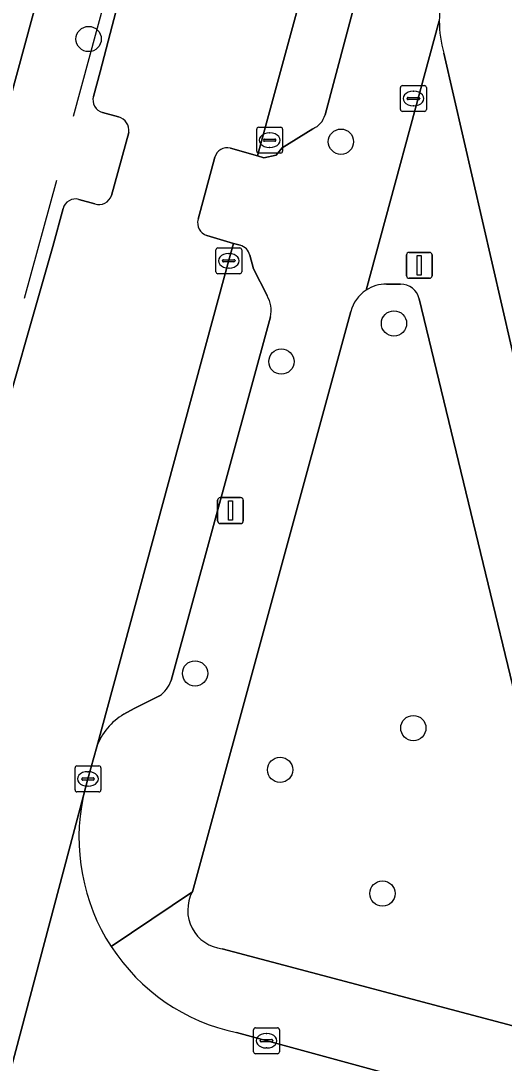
# Model space of a CAD drawing. Extents: x 158031 to 159244, y 380104 to 381214.
# Drawn here: x 158782.47 to 158801.17, y 380863.09 to 380903.38 of the extents above; entities that cross this region are included whole.
import ezdxf

# ---------------------------------------------------------------- set-up
doc = ezdxf.new("R2010")
doc.units = 0
for name, color, linetype in [('IMGEO_Boom', 7, 'Continuous'), ('IMGEO_Brandkraan', 7, 'Continuous'), ('IMGEO_Erf', 7, 'Continuous'), ('IMGEO_Groenvoorziening', 7, 'Continuous'), ('IMGEO_Hek', 7, 'Continuous'), ('IMGEO_Kolk', 7, 'Continuous'), ('IMGEO_Lichtmast', 7, 'Continuous'), ('IMGEO_Parkeervlak_open', 7, 'Continuous'), ('IMGEO_Rijbaan_lokaal_gesloten', 7, 'Continuous'), ('IMGEO_Rijbaan_lokaal_open', 7, 'Continuous'), ('IMGEO_Voetpad_open', 7, 'Continuous')]:
    doc.layers.add(name, color=color, linetype=linetype)

msp = doc.modelspace()

# ---------------------------------------------------------------- linework, layer by layer
at = {"layer": 'IMGEO_Boom'}
for centre in [(158785.091, 380902.677), (158794.855, 380898.708), (158796.907, 380891.684), (158792.55, 380890.209), (158789.209, 380878.158), (158797.657, 380876.045), (158792.5, 380874.431), (158796.462, 380869.65)]:
    msp.add_circle(centre, 0.489, dxfattribs=at)
at = {"layer": 'IMGEO_Brandkraan'}
for p, q in [((158797.159, 380899.951), (158797.159, 380900.803)), ((158797.234, 380900.877), (158798.086, 380900.877)), ((158797.647, 380900.657), (158797.672, 380900.657)), ((158798.16, 380900.803), (158798.16, 380899.951)), ((158797.418, 380900.371), (158797.418, 380900.383)), ((158797.856, 380900.334), (158797.458, 380900.334)), ((158797.461, 380900.42), (158797.859, 380900.42)), ((158797.902, 380900.383), (158797.902, 380900.371)), ((158798.086, 380899.877), (158797.234, 380899.877)), ((158797.67, 380900.097), (158797.645, 380900.097))]:
    msp.add_line(p, q, dxfattribs=at)
for points in [[(158797.159, 380899.951), (158797.159, 380900.803)], [(158797.234, 380900.877), (158798.086, 380900.877)], [(158798.16, 380900.803), (158798.16, 380899.951)], [(158798.086, 380899.877), (158797.234, 380899.877)]]:
    msp.add_lwpolyline(points, dxfattribs=at)
for centre, radius, start, end in [((158797.236, 380900.801), 0.0765, 91.552, 178.448), ((158797.236, 380900.801), 0.0765, 91.552, 178.448), ((158798.084, 380900.801), 0.0765, 1.552, 88.448), ((158798.084, 380900.801), 0.0765, 1.552, 88.448), ((158797.458, 380900.38), 0.0403, 85.8775, 175.7526), ((158797.455, 380900.37), 0.0366, 178.938, 274.7102), ((158797.859, 380900.377), 0.043, 264.8664, 352.4533), ((158797.863, 380900.382), 0.0386, 1.7309, 96.639), ((158797.236, 380899.953), 0.0765, 181.552, 268.448), ((158797.236, 380899.953), 0.0765, 181.552, 268.448), ((158798.084, 380899.953), 0.0765, 271.552, 358.448), ((158798.084, 380899.953), 0.0765, 271.552, 358.448)]:
    msp.add_arc(centre, radius, start, end, dxfattribs=at)
for centre, major_axis, ratio, start_param, end_param in [((158797.646, 380900.377), (-0.387, 0.002), 0.722429, 4.712389, 7.853982), ((158797.671, 380900.377), (-0.39, 0.002), 0.717154, 1.570796, 4.712389)]:
    msp.add_ellipse(centre, major_axis=major_axis, ratio=ratio, start_param=start_param, end_param=end_param, dxfattribs=at)
at = {"layer": 'IMGEO_Erf'}
msp.add_lwpolyline([(158798.832, 380902.125), (158803.33, 380882.653)], dxfattribs=at)
for centre, radius, start, end in [((158803.35, 380903.371), 4.688, 164.3863, 179.904), ((158803.294, 380903.368), 4.632, 179.8697, 195.5709)]:
    msp.add_arc(centre, radius, start, end, dxfattribs=at)
at = {"layer": 'IMGEO_Groenvoorziening'}
for points in [[(158797.157, 380893.204), (158796.62, 380893.205)], [(158804.159, 380866.693), (158797.886, 380892.63)], [(158795.234, 380892.148), (158789.104, 380869.712)], [(158790.263, 380867.516), (158802.136, 380864.374)]]:
    msp.add_lwpolyline(points, dxfattribs=at)
for centre, radius, start, end in [((158796.614, 380891.774), 1.43, 123.483, 164.8212), ((158796.62, 380891.764), 1.441, 89.9948, 123.4698), ((158797.156, 380892.453), 0.751, 13.6058, 89.9618), ((158790.42, 380869.003), 1.495, 151.6877, 263.9605)]:
    msp.add_arc(centre, radius, start, end, dxfattribs=at)
at = {"layer": 'IMGEO_Hek'}
for points in [[(158786.316, 380906.381), (158784.498, 380899.686)], [(158783.847, 380897.205), (158782.594, 380892.653)]]:
    msp.add_lwpolyline(points, dxfattribs=at)
at = {"layer": 'IMGEO_Kolk'}
for p, q in [((158791.596, 380898.341), (158791.596, 380899.193)), ((158791.671, 380899.267), (158792.523, 380899.267)), ((158792.084, 380899.047), (158792.109, 380899.047)), ((158792.597, 380899.193), (158792.597, 380898.341)), ((158791.855, 380898.761), (158791.855, 380898.773)), ((158792.293, 380898.724), (158791.895, 380898.724)), ((158791.898, 380898.81), (158792.296, 380898.81)), ((158792.339, 380898.773), (158792.339, 380898.761)), ((158792.523, 380898.267), (158791.671, 380898.267)), ((158792.107, 380898.487), (158792.082, 380898.487)), ((158790.089, 380894.605), (158790.941, 380894.605)), ((158790.014, 380893.679), (158790.014, 380894.531)), ((158790.502, 380894.385), (158790.527, 380894.385)), ((158791.015, 380894.531), (158791.015, 380893.679)), ((158790.273, 380894.099), (158790.273, 380894.111)), ((158790.711, 380894.062), (158790.313, 380894.062)), ((158790.316, 380894.148), (158790.714, 380894.148)), ((158790.525, 380893.825), (158790.5, 380893.825)), ((158790.757, 380894.111), (158790.757, 380894.099)), ((158790.941, 380893.605), (158790.089, 380893.605)), ((158784.565, 380873.653), (158784.565, 380874.505)), ((158784.64, 380874.579), (158785.492, 380874.579)), ((158785.566, 380874.505), (158785.566, 380873.653)), ((158784.824, 380874.073), (158784.824, 380874.085)), ((158785.262, 380874.036), (158784.864, 380874.036)), ((158784.867, 380874.122), (158785.265, 380874.122)), ((158785.053, 380874.359), (158785.078, 380874.359)), ((158785.308, 380874.085), (158785.308, 380874.073)), ((158785.076, 380873.799), (158785.051, 380873.799)), ((158785.492, 380873.579), (158784.64, 380873.579)), ((158791.473, 380863.534), (158791.473, 380864.386)), ((158791.548, 380864.46), (158792.4, 380864.46)), ((158792.474, 380864.386), (158792.474, 380863.534)), ((158791.732, 380863.954), (158791.732, 380863.966)), ((158791.775, 380864.003), (158792.173, 380864.003)), ((158791.961, 380864.24), (158791.986, 380864.24)), ((158792.216, 380863.966), (158792.216, 380863.954)), ((158792.17, 380863.917), (158791.772, 380863.917)), ((158791.984, 380863.68), (158791.959, 380863.68)), ((158792.4, 380863.46), (158791.548, 380863.46))]:
    msp.add_line(p, q, dxfattribs=at)
for points in [[(158791.596, 380898.341), (158791.596, 380899.193)], [(158791.671, 380899.267), (158792.523, 380899.267)], [(158792.597, 380899.193), (158792.597, 380898.341)], [(158792.523, 380898.267), (158791.671, 380898.267)], [(158790.089, 380894.605), (158790.941, 380894.605)], [(158790.014, 380893.679), (158790.014, 380894.531)], [(158791.015, 380894.531), (158791.015, 380893.679)], [(158790.941, 380893.605), (158790.089, 380893.605)], [(158784.565, 380873.653), (158784.565, 380874.505)], [(158784.64, 380874.579), (158785.492, 380874.579)], [(158785.566, 380874.505), (158785.566, 380873.653)], [(158785.492, 380873.579), (158784.64, 380873.579)], [(158791.473, 380863.534), (158791.473, 380864.386)], [(158791.548, 380864.46), (158792.4, 380864.46)], [(158792.474, 380864.386), (158792.474, 380863.534)], [(158792.4, 380863.46), (158791.548, 380863.46)]]:
    msp.add_lwpolyline(points, dxfattribs=at)
for centre, radius, start, end in [((158791.673, 380899.191), 0.0765, 91.552, 178.448), ((158791.673, 380899.191), 0.0765, 91.552, 178.448), ((158792.521, 380899.191), 0.0765, 1.552, 88.448), ((158792.521, 380899.191), 0.0765, 1.552, 88.448), ((158791.895, 380898.77), 0.0403, 85.8775, 175.7526), ((158791.892, 380898.76), 0.0366, 178.938, 274.7102), ((158792.296, 380898.767), 0.043, 264.8664, 352.4533), ((158792.3, 380898.772), 0.0386, 1.7309, 96.639), ((158791.673, 380898.343), 0.0765, 181.552, 268.448), ((158791.673, 380898.343), 0.0765, 181.552, 268.448), ((158792.521, 380898.343), 0.0765, 271.552, 358.448), ((158792.521, 380898.343), 0.0765, 271.552, 358.448), ((158790.091, 380894.529), 0.0765, 91.552, 178.448), ((158790.091, 380894.529), 0.0765, 91.552, 178.448), ((158790.939, 380894.529), 0.0765, 1.552, 88.448), ((158790.939, 380894.529), 0.0765, 1.552, 88.448), ((158790.313, 380894.108), 0.0403, 85.8775, 175.7526), ((158790.31, 380894.098), 0.0366, 178.938, 274.7102), ((158790.714, 380894.105), 0.043, 264.8664, 352.4533), ((158790.718, 380894.11), 0.0386, 1.7309, 96.639), ((158790.091, 380893.681), 0.0765, 181.552, 268.448), ((158790.091, 380893.681), 0.0765, 181.552, 268.448), ((158790.939, 380893.681), 0.0765, 271.552, 358.448), ((158790.939, 380893.681), 0.0765, 271.552, 358.448), ((158784.642, 380874.503), 0.0765, 91.552, 178.448), ((158784.642, 380874.503), 0.0765, 91.552, 178.448), ((158785.49, 380874.503), 0.0765, 1.552, 88.448), ((158785.49, 380874.503), 0.0765, 1.552, 88.448), ((158784.864, 380874.082), 0.0403, 85.8775, 175.7526), ((158784.861, 380874.072), 0.0366, 178.938, 274.7102), ((158785.265, 380874.079), 0.043, 264.8664, 352.4533), ((158785.269, 380874.084), 0.0386, 1.7309, 96.639), ((158784.642, 380873.655), 0.0765, 181.552, 268.448), ((158784.642, 380873.655), 0.0765, 181.552, 268.448), ((158785.49, 380873.655), 0.0765, 271.552, 358.448), ((158785.49, 380873.655), 0.0765, 271.552, 358.448), ((158791.55, 380864.384), 0.0765, 91.552, 178.448), ((158791.55, 380864.384), 0.0765, 91.552, 178.448), ((158792.398, 380864.384), 0.0765, 1.552, 88.448), ((158792.398, 380864.384), 0.0765, 1.552, 88.448), ((158791.772, 380863.963), 0.0403, 85.8775, 175.7526), ((158791.769, 380863.953), 0.0366, 178.938, 274.7102), ((158792.173, 380863.96), 0.043, 264.8664, 352.4533), ((158792.177, 380863.965), 0.0386, 1.7309, 96.639), ((158791.55, 380863.536), 0.0765, 181.552, 268.448), ((158791.55, 380863.536), 0.0765, 181.552, 268.448), ((158792.398, 380863.536), 0.0765, 271.552, 358.448), ((158792.398, 380863.536), 0.0765, 271.552, 358.448)]:
    msp.add_arc(centre, radius, start, end, dxfattribs=at)
for centre, major_axis, ratio, start_param, end_param in [((158792.083, 380898.767), (-0.387, 0.002), 0.722429, 4.712389, 7.853982), ((158792.108, 380898.767), (-0.39, 0.002), 0.717154, 1.570796, 4.712389), ((158790.501, 380894.105), (-0.387, 0.002), 0.722429, 4.712389, 7.853982), ((158790.526, 380894.105), (-0.39, 0.002), 0.717154, 1.570796, 4.712389), ((158785.052, 380874.079), (-0.387, 0.002), 0.722429, 4.712389, 7.853982), ((158785.077, 380874.079), (-0.39, 0.002), 0.717154, 1.570796, 4.712389), ((158791.96, 380863.96), (-0.387, 0.002), 0.722429, 4.712389, 7.853982), ((158791.985, 380863.96), (-0.39, 0.002), 0.717154, 1.570796, 4.712389)]:
    msp.add_ellipse(centre, major_axis=major_axis, ratio=ratio, start_param=start_param, end_param=end_param, dxfattribs=at)
at = {"layer": 'IMGEO_Lichtmast'}
for p, q in [((158797.391, 380893.529), (158797.391, 380894.329)), ((158797.391, 380894.329), (158797.391, 380893.529)), ((158797.491, 380894.429), (158798.281, 380894.429)), ((158798.281, 380894.429), (158797.491, 380894.429)), ((158798.381, 380894.329), (158798.381, 380893.529)), ((158798.381, 380893.529), (158798.381, 380894.329)), ((158798.281, 380893.429), (158797.491, 380893.429)), ((158797.491, 380893.429), (158798.281, 380893.429)), ((158790.183, 380884.95), (158790.973, 380884.95)), ((158790.973, 380884.95), (158790.183, 380884.95)), ((158790.083, 380884.05), (158790.083, 380884.85)), ((158790.083, 380884.85), (158790.083, 380884.05)), ((158791.073, 380884.85), (158791.073, 380884.05)), ((158791.073, 380884.05), (158791.073, 380884.85)), ((158790.973, 380883.95), (158790.183, 380883.95)), ((158790.183, 380883.95), (158790.973, 380883.95))]:
    msp.add_line(p, q, dxfattribs=at)
for points in [[(158797.811, 380894.304), (158797.961, 380894.304), (158797.961, 380893.554), (158797.811, 380893.554), (158797.811, 380894.304)], [(158790.503, 380884.825), (158790.653, 380884.825), (158790.653, 380884.075), (158790.503, 380884.075), (158790.503, 380884.825)]]:
    msp.add_lwpolyline(points, dxfattribs=at)
for centre, start, end in [((158797.491, 380894.329), 90, 180), ((158797.491, 380894.329), 90, 180), ((158798.281, 380894.329), 0, 90), ((158798.281, 380894.329), 360, 90), ((158797.491, 380893.529), 180, 270), ((158797.491, 380893.529), 180, 270), ((158798.281, 380893.529), 270, 0), ((158798.281, 380893.529), 270, 0), ((158790.183, 380884.85), 90, 180), ((158790.183, 380884.85), 90, 180), ((158790.973, 380884.85), 0, 90), ((158790.973, 380884.85), 360, 90), ((158790.183, 380884.05), 180, 270), ((158790.183, 380884.05), 180, 270), ((158790.973, 380884.05), 270, 0), ((158790.973, 380884.05), 270, 0)]:
    msp.add_arc(centre, 0.1, start, end, dxfattribs=at)
at = {"layer": 'IMGEO_Parkeervlak_open'}
for points in [[(158794.402, 380908.347), (158794.335, 380908.1), (158791.62, 380898.156), (158791.876, 380898.081), (158792.345, 380898.19), (158792.584, 380898.476), (158793.765, 380899.211)], [(158794.24, 380899.748), (158795.467, 380904.356)], [(158790.956, 380894.703), (158790.698, 380894.779), (158790.521, 380894.13), (158785.402, 380875.317)], [(158791.994, 380892.76), (158791.47, 380893.8), (158791.331, 380894.323)], [(158788.28, 380877.88), (158792.126, 380891.937)], [(158786.456, 380876.577), (158786.859, 380876.797), (158787.828, 380877.29)]]:
    msp.add_lwpolyline(points, dxfattribs=at)
for centre, radius, start, end in [((158793.478, 380899.944), 0.787, 291.4007, 345.611), ((158790.812, 380894.186), 0.537, 14.8053, 74.4359), ((158791.014, 380892.181), 1.139, 347.6462, 30.5778), ((158787.245, 380878.205), 1.085, 302.5208, 342.5676), ((158787.633, 380874.522), 2.368, 119.7953, 160.3792)]:
    msp.add_arc(centre, radius, start, end, dxfattribs=at)
at = {"layer": 'IMGEO_Rijbaan_lokaal_gesloten'}
for points in [[(158790.576, 380898.461), (158791.62, 380898.156), (158794.335, 380908.1), (158794.402, 380908.347), (158795.375, 380911.913), (158796.783, 380917.075), (158789.96, 380918.928), (158789.511, 380916.624), (158785.535, 380901.412), (158785.274, 380900.457)], [(158785.628, 380899.842), (158786.245, 380899.665)], [(158786.642, 380899.065), (158785.97, 380896.63)], [(158789.326, 380895.712), (158789.974, 380898.11)], [(158785.331, 380896.31), (158784.714, 380896.478)], [(158784.101, 380896.122), (158783.703, 380894.654), (158781.361, 380886.49), (158775.96, 380866.603), (158775.886, 380866.332), (158774.97, 380863.046), (158774.889, 380862.743), (158772.023, 380852.047), (158768.48, 380838.891), (158765.747, 380829.052), (158760.35, 380809.173), (158755.257, 380790.385), (158752.254, 380779.513), (158750.012, 380771.396), (158744.634, 380751.499), (158751.504, 380749.724), (158751.581, 380750), (158752.309, 380753.826), (158752.844, 380755.73), (158756.779, 380770.121)], [(158756.779, 380770.121), (158757.877, 380773.966), (158758.227, 380775.254), (158758.78, 380777.291), (158759.803, 380781.055), (158760.134, 380782.268), (158768.374, 380812.489), (158778.178, 380848.268), (158779.101, 380851.692), (158784.884, 380873.387), (158785.066, 380874.083), (158785.402, 380875.317), (158790.521, 380894.13), (158790.698, 380894.779), (158789.662, 380895.082)]]:
    msp.add_lwpolyline(points, dxfattribs=at)
for centre, radius, start, end in [((158785.757, 380900.325), 0.5, 164.7496, 255.1007), ((158786.122, 380899.152), 0.527, 350.4452, 76.5374), ((158790.451, 380897.984), 0.493, 75.2446, 165.2446), ((158785.5, 380896.77), 0.49, 249.832, 343.3698), ((158784.583, 380895.997), 0.498, 74.7906, 165.5012), ((158789.832, 380895.577), 0.524, 165.1157, 251.0293)]:
    msp.add_arc(centre, radius, start, end, dxfattribs=at)
at = {"layer": 'IMGEO_Rijbaan_lokaal_open'}
for points in [[(158784.884, 380873.387), (158779.101, 380851.692)], [(158818.937, 380856.668), (158805.625, 380860.247), (158790.816, 380864.274)]]:
    msp.add_lwpolyline(points, dxfattribs=at)
for centre, radius, start, end in [((158792.404, 380871.797), 7.687, 168.0586, 213.0719), ((158792.407, 380871.796), 7.688, 213.0591, 258.0593)]:
    msp.add_arc(centre, radius, start, end, dxfattribs=at)
at = {"layer": 'IMGEO_Voetpad_open'}
for points in [[(158785.274, 380900.457), (158785.535, 380901.412), (158789.511, 380916.624), (158789.96, 380918.928)], [(158786.623, 380917.995), (158784.725, 380910.285), (158783.473, 380905.593), (158781.188, 380897.237), (158780.353, 380894.223), (158778.377, 380887.023), (158773.787, 380870.303), (158772.928, 380867.124), (158772.952, 380867.117), (158772.99, 380867.107), (158774.803, 380866.622), (158774.873, 380866.881), (158775.389, 380866.749), (158775.96, 380866.603), (158781.361, 380886.49), (158783.703, 380894.654), (158784.101, 380896.122)], [(158795.467, 380904.356), (158794.24, 380899.748)], [(158795.825, 380892.966), (158798.662, 380903.379)], [(158798.662, 380903.379), (158795.825, 380892.966)], [(158803.341, 380882.605), (158803.33, 380882.653), (158798.832, 380902.125)], [(158786.245, 380899.665), (158785.628, 380899.842)], [(158785.97, 380896.63), (158786.642, 380899.065)], [(158793.765, 380899.211), (158792.584, 380898.476), (158792.345, 380898.19), (158791.876, 380898.081), (158791.62, 380898.156), (158790.576, 380898.461)], [(158789.974, 380898.11), (158789.326, 380895.712)], [(158784.714, 380896.478), (158785.331, 380896.31)], [(158789.662, 380895.082), (158790.698, 380894.779), (158790.956, 380894.703)], [(158791.331, 380894.323), (158791.47, 380893.8), (158791.994, 380892.76)], [(158796.62, 380893.205), (158797.157, 380893.204)], [(158797.886, 380892.63), (158804.159, 380866.693)], [(158785.963, 380867.602), (158789.104, 380869.712), (158795.234, 380892.148)], [(158792.126, 380891.937), (158788.28, 380877.88)], [(158966.967, 380874.525), (158968.837, 380866.491), (158969.849, 380866.731), (158971.896, 380866.71), (158970.89, 380870.874), (158969.602, 380870.569), (158966.771, 380882.544), (158965.596, 380883.504), (158960.25, 380887.783), (158960.18, 380888.078), (158959.491, 380891.015), (158931.278, 380884.392), (158929.674, 380884.015), (158905.951, 380878.446), (158898.741, 380876.745), (158866.837, 380869.154), (158861.96, 380868.03), (158822.618, 380858.688), (158809.545, 380862.267), (158809.52, 380862.272), (158802.136, 380864.374), (158790.263, 380867.516)], [(158787.828, 380877.29), (158786.859, 380876.797), (158786.456, 380876.577)], [(158785.402, 380875.317), (158785.066, 380874.083), (158784.884, 380873.387)], [(158789.104, 380869.712), (158785.963, 380867.602)], [(158790.816, 380864.274), (158805.625, 380860.247), (158818.937, 380856.668)]]:
    msp.add_lwpolyline(points, dxfattribs=at)
msp.add_lwpolyline([(158783.473, 380905.593), (158781.141, 380905.061), (158778.99, 380904.571), (158777.668, 380899.738), (158781.188, 380897.237)], close=True, dxfattribs=at)
for centre, radius, start, end in [((158803.35, 380903.371), 4.688, 164.3863, 179.904), ((158803.294, 380903.368), 4.632, 179.8697, 195.5709), ((158785.757, 380900.325), 0.5, 164.7496, 255.1007), ((158786.122, 380899.152), 0.527, 350.4452, 76.5374), ((158793.478, 380899.944), 0.787, 291.4007, 345.611), ((158790.451, 380897.984), 0.493, 75.2446, 165.2446), ((158785.5, 380896.77), 0.49, 249.832, 343.3698), ((158784.583, 380895.997), 0.498, 74.7906, 165.5012), ((158789.832, 380895.577), 0.524, 165.1157, 251.0293), ((158790.812, 380894.186), 0.537, 14.8053, 74.4359), ((158796.614, 380891.774), 1.43, 123.483, 164.8212), ((158796.62, 380891.764), 1.441, 89.9948, 123.4698), ((158797.156, 380892.453), 0.751, 13.6058, 89.9618), ((158791.014, 380892.181), 1.139, 347.6462, 30.5778), ((158787.245, 380878.205), 1.085, 302.5208, 342.5676), ((158787.633, 380874.522), 2.368, 119.7953, 160.3792), ((158792.404, 380871.797), 7.687, 168.0586, 213.0719), ((158790.42, 380869.003), 1.495, 151.6877, 263.9605), ((158792.407, 380871.796), 7.688, 213.0591, 258.0593)]:
    msp.add_arc(centre, radius, start, end, dxfattribs=at)

doc.saveas('drawing.dxf')
